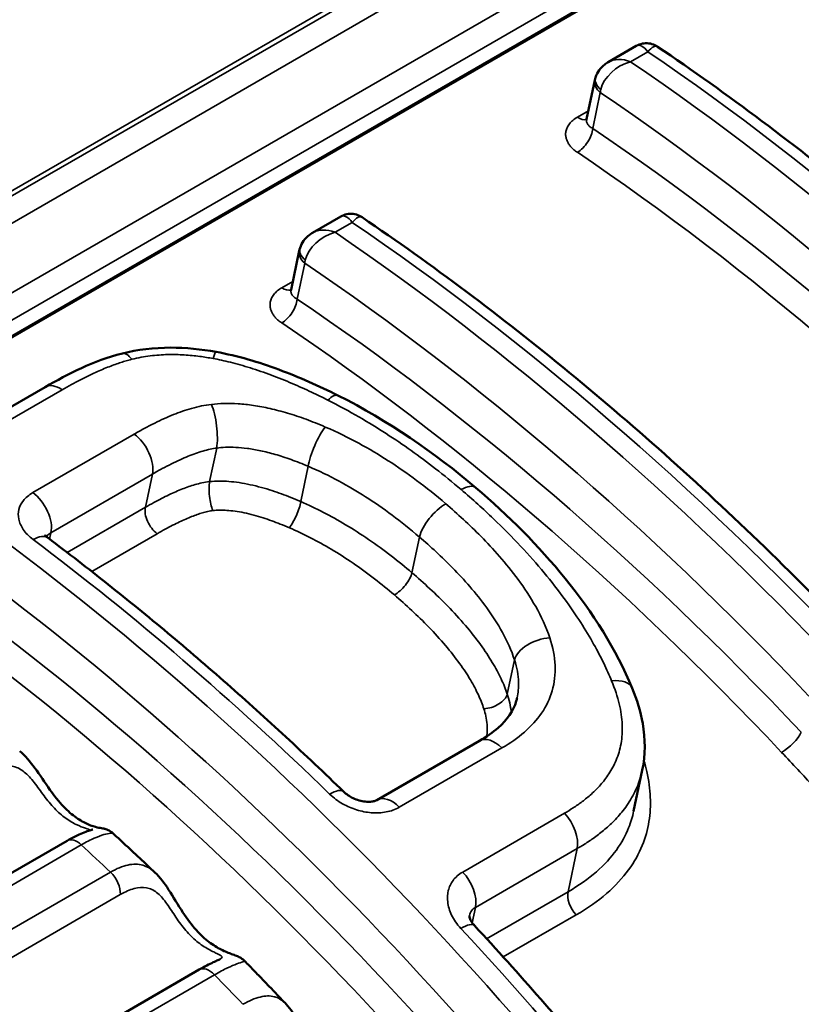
# Model space of a CAD drawing. Header units: millimetres. Extents: x 0 to 14369, y -869 to 2970.
# Tile 753 of 787: x 3836.65 to 3840.55, y 1909.29 to 1914.19. Entities that reach past the tile are written whole.
import ezdxf

# ---------------------------------------------------------------- set-up
doc = ezdxf.new("R2010")
doc.units = ezdxf.units.MM
doc.header["$LTSCALE"] = 10
doc.layers.add('Sichtbar (ISO)', color=7, linetype='Continuous', lineweight=50)
doc.layers.add('Sichtbar schmal (ISO)', color=7, linetype='Continuous', lineweight=35)

msp = doc.modelspace()

# ---------------------------------------------------------------- linework, layer by layer
at = {"layer": 'Sichtbar (ISO)'}
for p, q in [((3843.3717, 1916.5093), (3835.5935, 1912.0185)), ((3839.7267, 1914.0613), (3839.5867, 1913.9805)), ((3839.479, 1913.6956), (3839.5201, 1913.8906)), ((3838.2541, 1913.2111), (3838.1141, 1913.1303)), ((3838.0064, 1912.8454), (3838.0475, 1913.0404)), ((3836.7821, 1912.3613), (3836.0119, 1911.9166)), ((3839.1331, 1910.8133), (3839.1331, 1910.8132)), ((3838.9458, 1910.5986), (3838.4345, 1910.3035)), ((3839.7134, 1910.2474), (3839.7566, 1910.4523)), ((3839.7566, 1910.4523), (3839.7566, 1910.4524)), ((3836.8909, 1910.1001), (3835.2999, 1909.1816)), ((3837.5494, 1909.4581), (3835.9584, 1908.5395))]:
    msp.add_line(p, q, dxfattribs=at)
for points, knots in [([(3839.7267, 1914.0613), (3839.736, 1914.0667), (3839.7463, 1914.0706), (3839.7672, 1914.0748), (3839.7781, 1914.0753), (3839.7992, 1914.0727), (3839.8097, 1914.0697), (3839.824, 1914.063), (3839.8286, 1914.0604), (3839.8329, 1914.0575)], [0, 0, 0, 0, 0.00322446, 0.00322446, 0.00641444, 0.00641444, 0.00960524, 0.00960524, 0.01116438, 0.01116438, 0.01116438, 0.01116438]), ([(3842.3601, 1911.8859), (3842.1994, 1912.0554), (3842.0367, 1912.2205), (3841.7078, 1912.5411), (3841.5415, 1912.6966), (3841.2061, 1912.9975), (3841.0369, 1913.1429), (3840.6962, 1913.4231), (3840.5246, 1913.5578), (3840.1799, 1913.8161), (3840.0067, 1913.9397), (3839.8329, 1914.0575)], [3.4592064, 3.4592064, 3.4592064, 3.4592064, 3.5203651, 3.5203651, 3.5815237, 3.5815237, 3.6426824, 3.6426824, 3.703841, 3.703841, 3.7649997, 3.7649997, 3.7649997, 3.7649997]), ([(3839.5238, 1913.9045), (3839.5277, 1913.9172), (3839.5339, 1913.9294), (3839.5495, 1913.9512), (3839.5591, 1913.961), (3839.5752, 1913.9733), (3839.5808, 1913.9771), (3839.5867, 1913.9805)], [0, 0, 0, 0, 0.00403969, 0.00403969, 0.00813401, 0.00813401, 0.01018836, 0.01018836, 0.01018836, 0.01018836]), ([(3839.477, 1913.6902), (3839.477, 1913.6902), (3839.477, 1913.6902), (3839.4773, 1913.6908), (3839.4784, 1913.6929), (3839.479, 1913.6956)], [0.005262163, 0.005262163, 0.005262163, 0.005262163, 0.005849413, 0.005849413, 0.009518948, 0.009518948, 0.009518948, 0.009518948]), ([(3838.2541, 1913.2111), (3838.2634, 1913.2165), (3838.2737, 1913.2204), (3838.2946, 1913.2246), (3838.3055, 1913.2251), (3838.3266, 1913.2225), (3838.3371, 1913.2195), (3838.3514, 1913.2128), (3838.356, 1913.2102), (3838.3603, 1913.2073)], [0, 0, 0, 0, 0.00322446, 0.00322446, 0.00641444, 0.00641444, 0.00960524, 0.00960524, 0.01116438, 0.01116438, 0.01116438, 0.01116438]), ([(3840.8845, 1911.0388), (3840.724, 1911.2081), (3840.5615, 1911.3729), (3840.2329, 1911.693), (3840.0669, 1911.8483), (3839.7318, 1912.1488), (3839.5628, 1912.294), (3839.2225, 1912.5737), (3839.0512, 1912.7083), (3838.7069, 1912.9662), (3838.5339, 1913.0897), (3838.3603, 1913.2073)], [3.4595831, 3.4595831, 3.4595831, 3.4595831, 3.5206665, 3.5206665, 3.5817498, 3.5817498, 3.6428331, 3.6428331, 3.7039164, 3.7039164, 3.7649997, 3.7649997, 3.7649997, 3.7649997]), ([(3838.0512, 1913.0543), (3838.0551, 1913.067), (3838.0613, 1913.0792), (3838.0769, 1913.101), (3838.0865, 1913.1108), (3838.1026, 1913.1231), (3838.1082, 1913.1269), (3838.1141, 1913.1303)], [0, 0, 0, 0, 0.00403969, 0.00403969, 0.00813401, 0.00813401, 0.01018836, 0.01018836, 0.01018836, 0.01018836]), ([(3838.0044, 1912.84), (3838.0044, 1912.84), (3838.0044, 1912.84), (3838.0047, 1912.8406), (3838.0058, 1912.8427), (3838.0064, 1912.8454)], [0.005262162, 0.005262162, 0.005262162, 0.005262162, 0.005849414, 0.005849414, 0.009518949, 0.009518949, 0.009518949, 0.009518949]), ([(3837.1659, 1912.5288), (3837.2417, 1912.5479), (3837.324, 1912.5577), (3837.4817, 1912.5578), (3837.5584, 1912.55), (3837.6328, 1912.5365)], [0, 0, 0, 0, 0.02475851, 0.02475851, 0.04752358, 0.04752358, 0.04752358, 0.04752358]), ([(3837.6328, 1912.5365), (3837.7406, 1912.5171), (3837.8455, 1912.4855), (3838.0473, 1912.4108), (3838.1453, 1912.3669), (3838.2401, 1912.3193)], [0, 0, 0, 0, 0.03297307, 0.03297307, 0.06646491, 0.06646491, 0.06646491, 0.06646491]), ([(3838.9264, 1911.8597), (3839.089, 1911.7209), (3839.2406, 1911.5701), (3839.5094, 1911.2384), (3839.6265, 1911.0539), (3839.7061, 1910.8603)], [0, 0, 0, 0, 0.0704911, 0.0704911, 0.1438926, 0.1438926, 0.1438926, 0.1438926]), ([(3836.7808, 1911.6241), (3836.7808, 1911.6241), (3836.7808, 1911.6241), (3836.781, 1911.6238), (3836.7815, 1911.6229), (3836.7844, 1911.6193), (3836.7877, 1911.6158), (3836.7935, 1911.6111), (3836.7945, 1911.6103), (3836.7956, 1911.6095)], [0.009387, 0.009387, 0.009387, 0.009387, 0.009849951, 0.009849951, 0.012112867, 0.012112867, 0.015508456, 0.015508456, 0.016159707, 0.016159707, 0.016159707, 0.016159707]), ([(3838.2691, 1910.3445), (3838.1734, 1910.4374), (3838.077, 1910.5286), (3837.8832, 1910.7078), (3837.7858, 1910.7958), (3837.59, 1910.9682), (3837.4916, 1911.0526), (3837.294, 1911.218), (3837.1948, 1911.2989), (3836.9957, 1911.457), (3836.8958, 1911.5342), (3836.7956, 1911.6095)], [3.523878, 3.523878, 3.523878, 3.523878, 3.5594431, 3.5594431, 3.5950083, 3.5950083, 3.6305735, 3.6305735, 3.6661386, 3.6661386, 3.7017038, 3.7017038, 3.7017038, 3.7017038]), ([(3839.7061, 1910.8603), (3839.7296, 1910.8033), (3839.7478, 1910.7444), (3839.7719, 1910.6078), (3839.7725, 1910.5279), (3839.7566, 1910.4524)], [0, 0, 0, 0, 0.02123337, 0.02123337, 0.04860896, 0.04860896, 0.04860896, 0.04860896]), ([(3838.9458, 1910.5986), (3838.98, 1910.6184), (3839.0113, 1910.6401), (3839.0837, 1910.7037), (3839.1148, 1910.7488), (3839.1304, 1910.8017), (3839.1318, 1910.8074), (3839.1331, 1910.8132)], [0, 0, 0, 0, 0.01554245, 0.01554245, 0.04260745, 0.04260745, 0.04583798, 0.04583798, 0.04583798, 0.04583798]), ([(3836.6545, 1910.5475), (3836.6822, 1910.5241), (3836.7067, 1910.4947), (3836.755, 1910.4289), (3836.7796, 1910.3908), (3836.8268, 1910.3246), (3836.8499, 1910.2951), (3836.8941, 1910.2488), (3836.9156, 1910.2302), (3836.9566, 1910.2014), (3836.9766, 1910.1906), (3837.0132, 1910.1746), (3837.0298, 1910.1697), (3837.047, 1910.1658), (3837.0518, 1910.1649), (3837.0597, 1910.1636), (3837.0624, 1910.1632), (3837.0699, 1910.1618), (3837.0717, 1910.1614), (3837.0755, 1910.1605), (3837.0773, 1910.1601), (3837.0821, 1910.1587), (3837.0854, 1910.1576), (3837.0926, 1910.1547), (3837.0965, 1910.1529), (3837.1061, 1910.1477), (3837.1117, 1910.1439), (3837.1178, 1910.1387), (3837.1187, 1910.1379), (3837.1196, 1910.137)], [0, 0, 0, 0, 0.01255698, 0.01255698, 0.02589003, 0.02589003, 0.03698675, 0.03698675, 0.04654484, 0.04654484, 0.05592567, 0.05592567, 0.06608391, 0.06608391, 0.07109123, 0.07109123, 0.07557373, 0.07557373, 0.07671964, 0.07671964, 0.07751561, 0.07751561, 0.07872141, 0.07872141, 0.08007197, 0.08007197, 0.08211783, 0.08211783, 0.08249673, 0.08249673, 0.08249673, 0.08249673]), ([(3838.2691, 1910.3445), (3838.2747, 1910.339), (3838.2816, 1910.3333), (3838.2971, 1910.3227), (3838.3059, 1910.3176), (3838.3249, 1910.3086), (3838.3354, 1910.3046), (3838.3561, 1910.2988), (3838.3666, 1910.2967), (3838.3859, 1910.2947), (3838.3951, 1910.2946), (3838.4104, 1910.2958), (3838.4169, 1910.2971), (3838.4271, 1910.2999), (3838.431, 1910.3016), (3838.4338, 1910.3031), (3838.4342, 1910.3033), (3838.4345, 1910.3035)], [0, 0, 0, 0, 0.00304413, 0.00304413, 0.00615286, 0.00615286, 0.0094174, 0.0094174, 0.01265727, 0.01265727, 0.01579984, 0.01579984, 0.01878277, 0.01878277, 0.02175579, 0.02175579, 0.02224565, 0.02224565, 0.02224565, 0.02224565]), ([(3836.8909, 1910.1001), (3836.9187, 1910.1161), (3836.9453, 1910.1292), (3836.979, 1910.1432), (3836.9893, 1910.147), (3837.0057, 1910.1526), (3837.0123, 1910.1546), (3837.0174, 1910.1561), (3837.0185, 1910.1564), (3837.0185, 1910.1564)], [0, 0, 0, 0, 0.01132245, 0.01132245, 0.01687869, 0.01687869, 0.0216826, 0.0216826, 0.02359475, 0.02359475, 0.02359475, 0.02359475]), ([(3837.3275, 1909.943), (3837.3137, 1909.9561), (3837.2999, 1909.9691), (3837.2723, 1909.9952), (3837.2585, 1910.0082), (3837.2309, 1910.0341), (3837.2171, 1910.047), (3837.1894, 1910.0727), (3837.1755, 1910.0856), (3837.1478, 1910.1112), (3837.1339, 1910.124), (3837.1201, 1910.1367)], [3.53928958, 3.53928958, 3.53928958, 3.53928958, 3.54440543, 3.54440543, 3.54952128, 3.54952128, 3.55463714, 3.55463714, 3.55975299, 3.55975299, 3.56486884, 3.56486884, 3.56486884, 3.56486884]), ([(3837.3278, 1909.9427), (3837.3534, 1909.9184), (3837.3754, 1909.8886), (3837.4198, 1909.821), (3837.4429, 1909.781), (3837.4885, 1909.7116), (3837.511, 1909.6807), (3837.5551, 1909.6316), (3837.5767, 1909.6118), (3837.6188, 1909.5799), (3837.6395, 1909.5675), (3837.6786, 1909.5478), (3837.696, 1909.5411), (3837.7187, 1909.533), (3837.726, 1909.5306), (3837.7404, 1909.5247), (3837.7462, 1909.5221), (3837.7565, 1909.5161), (3837.7605, 1909.5136), (3837.7686, 1909.5075), (3837.7727, 1909.5039), (3837.7766, 1909.4999)], [0, 0, 0, 0, 0.01241427, 0.01241427, 0.02608714, 0.02608714, 0.03733812, 0.03733812, 0.04701221, 0.04701221, 0.05660786, 0.05660786, 0.06720501, 0.06720501, 0.07326741, 0.07326741, 0.07642377, 0.07642377, 0.07818046, 0.07818046, 0.08001656, 0.08001656, 0.08001656, 0.08001656]), ([(3838.8949, 1909.7256), (3838.8949, 1909.7256), (3838.8947, 1909.7248), (3838.8951, 1909.721), (3838.8957, 1909.7181), (3838.8988, 1909.7091), (3838.9019, 1909.7025), (3838.9103, 1909.6897), (3838.9149, 1909.6838), (3838.9203, 1909.678)], [0.00068175, 0.00068175, 0.00068175, 0.00068175, 0.00404263, 0.00404263, 0.00709185, 0.00709185, 0.010894, 0.010894, 0.01368976, 0.01368976, 0.01368976, 0.01368976]), ([(3840.4978, 1907.7333), (3840.3994, 1907.8717), (3840.2995, 1908.0085), (3840.0969, 1908.2789), (3839.9942, 1908.4124), (3839.7861, 1908.6758), (3839.6807, 1908.8057), (3839.4675, 1909.0617), (3839.3596, 1909.1878), (3839.1416, 1909.436), (3839.0315, 1909.5581), (3838.9203, 1909.678)], [3.2287914, 3.2287914, 3.2287914, 3.2287914, 3.2714367, 3.2714367, 3.314082, 3.314082, 3.3567274, 3.3567274, 3.3993727, 3.3993727, 3.442018, 3.442018, 3.442018, 3.442018]), ([(3837.5494, 1909.4581), (3837.5751, 1909.4729), (3837.5994, 1909.4855), (3837.628, 1909.4991), (3837.636, 1909.5028), (3837.6457, 1909.5072), (3837.6486, 1909.5085), (3837.6513, 1909.5098), (3837.6519, 1909.5101), (3837.6521, 1909.5102), (3837.6521, 1909.5102), (3837.6521, 1909.5102)], [0, 0, 0, 0, 0.01058874, 0.01058874, 0.01543826, 0.01543826, 0.01808875, 0.01808875, 0.01950979, 0.01950979, 0.01973977, 0.01973977, 0.01973977, 0.01973977]), ([(3837.9815, 1909.2868), (3837.9679, 1909.3011), (3837.9543, 1909.3155), (3837.9271, 1909.3441), (3837.9135, 1909.3584), (3837.8862, 1909.3868), (3837.8725, 1909.401), (3837.8452, 1909.4294), (3837.8315, 1909.4435), (3837.8041, 1909.4718), (3837.7904, 1909.4859), (3837.7767, 1909.4999)], [3.45703139, 3.45703139, 3.45703139, 3.45703139, 3.46224067, 3.46224067, 3.46744994, 3.46744994, 3.47265921, 3.47265921, 3.47786848, 3.47786848, 3.48307776, 3.48307776, 3.48307776, 3.48307776]), ([(3837.9818, 1909.2864), (3838.0053, 1909.2616), (3838.0247, 1909.2318), (3838.0649, 1909.1632), (3838.0863, 1909.1218), (3838.1298, 1909.0493), (3838.1518, 1909.0169), (3838.1955, 1908.9649), (3838.2172, 1908.9436), (3838.26, 1908.9084), (3838.2813, 1908.8942), (3838.3224, 1908.8701), (3838.3409, 1908.8613), (3838.3658, 1908.8487), (3838.3736, 1908.8448), (3838.3868, 1908.8365), (3838.3917, 1908.8332), (3838.4018, 1908.8251), (3838.4071, 1908.8202), (3838.4121, 1908.8145)], [0, 0, 0, 0, 0.01224664, 0.01224664, 0.02620047, 0.02620047, 0.03764042, 0.03764042, 0.0474233, 0.0474233, 0.05719577, 0.05719577, 0.06817801, 0.06817801, 0.07328842, 0.07328842, 0.07592544, 0.07592544, 0.07866201, 0.07866201, 0.07866201, 0.07866201])]:
    msp.add_open_spline(points, degree=3, knots=knots, dxfattribs=at)
for points in [[(3839.5201, 1913.8906), (3839.5211, 1913.8953), (3839.5223, 1913.8999), (3839.5237, 1913.9045)], [(3838.0475, 1913.0404), (3838.0485, 1913.0451), (3838.0497, 1913.0497), (3838.0512, 1913.0543)], [(3836.7821, 1912.3613), (3836.8961, 1912.4271), (3837.0202, 1912.4921), (3837.1659, 1912.5288)], [(3838.2401, 1912.3193), (3838.4918, 1912.1928), (3838.721, 1912.035), (3838.9264, 1911.8597)], [(3837.3275, 1909.943), (3837.3276, 1909.9429), (3837.3277, 1909.9428), (3837.3278, 1909.9427)], [(3837.7767, 1909.4999), (3837.7767, 1909.4999), (3837.7767, 1909.4999), (3837.7767, 1909.4999)], [(3837.9815, 1909.2867), (3837.9816, 1909.2866), (3837.9817, 1909.2865), (3837.9818, 1909.2864)]]:
    msp.add_open_spline(points, degree=3, dxfattribs=at)
at = {"layer": 'Sichtbar schmal (ISO)'}
for p, q in [((3835.3131, 1912.5871), (3843.0913, 1917.0778)), ((3843.1121, 1917.0654), (3835.334, 1912.5746)), ((3843.1768, 1916.9674), (3835.3986, 1912.4766)), ((3835.5492, 1912.2156), (3843.3274, 1916.7063)), ((3835.6016, 1912.1105), (3843.3798, 1916.6013)), ((3835.5956, 1912.0282), (3843.3737, 1916.5189)), ((3839.7841, 1914.0322), (3839.6983, 1913.9827)), ((3839.5094, 1913.6498), (3839.5472, 1913.8291)), ((3839.4879, 1913.7379), (3839.4331, 1913.7062)), ((3838.3115, 1913.182), (3838.2257, 1913.1325)), ((3838.0368, 1912.7996), (3838.0746, 1912.9789)), ((3838.0153, 1912.8877), (3837.9605, 1912.856)), ((3837.9037, 1912.7544), (3837.9037, 1912.7545)), ((3836.8666, 1912.3479), (3836.1236, 1911.9188)), ((3836.7203, 1911.8351), (3837.2254, 1912.1267)), ((3837.6007, 1911.8901), (3837.636, 1912.0574)), ((3838.0551, 1911.7904), (3838.0922, 1911.9663)), ((3836.8103, 1911.6357), (3837.3154, 1911.9273)), ((3837.2806, 1911.7624), (3837.3154, 1911.9273)), ((3836.8914, 1911.5368), (3837.2806, 1911.7624)), ((3836.8103, 1911.6357), (3836.8035, 1911.6035)), ((3837.0135, 1911.4423), (3837.3393, 1911.6304)), ((3838.6087, 1911.436), (3838.6462, 1911.6139)), ((3839.0442, 1911.5185), (3839.0441, 1911.5186)), ((3839.0838, 1910.8315), (3839.1197, 1911.0017)), ((3839.057, 1910.5629), (3838.5458, 1910.2677)), ((3838.8615, 1909.9446), (3839.3681, 1910.2372)), ((3836.9612, 1910.08), (3835.3702, 1909.1615)), ((3838.925, 1909.7686), (3839.4316, 1910.0612)), ((3839.3863, 1909.8465), (3839.4316, 1910.0612)), ((3835.5158, 1909.0255), (3837.1068, 1909.944)), ((3835.5649, 1908.9135), (3837.1559, 1909.832)), ((3838.7856, 1909.8164), (3838.7856, 1909.8164)), ((3838.9808, 1909.6124), (3839.3863, 1909.8465)), ((3838.925, 1909.7686), (3838.9088, 1909.6921)), ((3839.0639, 1909.5213), (3839.427, 1909.7309)), ((3837.6252, 1909.4327), (3836.0342, 1908.5141))]:
    msp.add_line(p, q, dxfattribs=at)
for centre, major_axis, ratio, start_param, end_param in [((3839.7746, 1913.9158), (0.0428, -0.1477), 0.383197, 2.360378, 3.235625), ((3839.7751, 1913.9155), (0.0545, 0.1436), 0.31524, 6.208625, 7.034392), ((3839.0168, 1904.6273), (-6.055, 10.4876), 0.57735, 5.105332, 5.408057), ((3839.6892, 1913.8659), (0.1296, 0.0871), 0.665005, 1.085617, 2.530843), ((3839.6887, 1913.8662), (0.1257, -0.0934), 0.689927, 1.976589, 2.851827), ((3838.931, 1904.5777), (6.055, -10.4876), 0.57735, 1.964116, 2.266465), ((3839.6179, 1913.8699), (-0.0978, 0.0206), 0.686712, 0.000576, 0.917741), ((3839.6192, 1913.8746), (-0.0954, 0.0299), 0.609299, 0.000004, 0.963897), ((3838.8249, 1904.5165), (5.98, -10.3577), 0.57735, 1.964116, 2.27068), ((3839.4377, 1913.785), (0.05, -0.0866), 0.57735, 5.432275, 6.118163), ((3839.4387, 1913.609), (-0.0558, -0.083), 0.527648, 0.823491, 2.394297), ((3838.8249, 1904.5165), (5.855, -10.1412), 0.57735, 1.960268, 2.273435), ((3838.7542, 1904.4757), (5.805, -10.0546), 0.57735, 1.960268, 2.273436), ((3838.302, 1913.0656), (0.0428, -0.1477), 0.383197, 2.360378, 3.235625), ((3838.3025, 1913.0653), (0.0545, 0.1436), 0.31524, 6.208625, 7.034392), ((3838.2161, 1913.016), (0.1257, -0.0934), 0.689927, 1.976588, 2.851827), ((3837.5442, 1903.7771), (-6.055, 10.4876), 0.57735, 5.105709, 5.408057), ((3838.2166, 1913.0157), (0.1295, 0.0871), 0.664937, 1.085527, 2.530891), ((3837.4584, 1903.7275), (6.055, -10.4876), 0.57735, 1.963739, 2.266465), ((3838.1454, 1913.0197), (-0.0978, 0.0206), 0.686712, 0.000576, 0.917741), ((3838.1466, 1913.0244), (-0.0954, 0.0299), 0.609299, 0.000004, 0.963897), ((3837.3523, 1903.6663), (5.98, -10.3577), 0.57735, 1.963739, 2.27068), ((3837.9651, 1912.9348), (0.05, -0.0866), 0.57735, 5.432275, 6.118163), ((3837.9661, 1912.7587), (-0.0558, -0.083), 0.527648, 0.823491, 2.394298), ((3837.3523, 1903.6663), (5.855, -10.1412), 0.57735, 1.959883, 2.273435), ((3837.2816, 1903.6255), (5.805, -10.0546), 0.57735, 1.959883, 2.273436), ((3837.2026, 1912.3834), (-0.0367, 0.1455), 0.374046, 5.537693, 6.283187), ((3837.6061, 1912.3889), (0.0267, 0.1476), 0.086721, 6.283185, 6.980814), ((3836.8571, 1912.2314), (-0.075, 0.1299), 0.57735, 5.408058, 6.283185), ((3838.1727, 1912.1853), (0.0673, 0.134), 0.32616, 6.283185, 7.061427), ((3837.5953, 1912.1621), (0.0176, -0.149), 0.271721, 0.760362, 2.399924), ((3838.1586, 1912.0522), (-0.0591, -0.1379), 0.254493, 3.905356, 5.488938), ((3837.2118, 1912.0131), (0.075, -0.1299), 0.57735, 0.571581, 2.227198), ((3835.3562, 1902.5139), (6.055, -10.4876), 0.57735, 1.736719, 2.266465), ((3837.6278, 1911.8203), (-0.0112, 0.0994), 0.277437, 0.761971, 2.386461), ((3838.829, 1911.7456), (0.0974, 0.1141), 0.427263, 6.283185, 7.161341), ((3836.7067, 1911.7215), (0.075, -0.1299), 0.57735, 0.571581, 2.227198), ((3835.2502, 1902.4526), (5.98, -10.3577), 0.57735, 1.732164, 2.27068), ((3837.3497, 1911.7051), (-0.05, 0.0866), 0.57735, 0.571581, 2.207602), ((3838.0108, 1911.7332), (0.0398, 0.0917), 0.25056, 3.908433, 5.490016), ((3838.7523, 1911.6751), (-0.0976, -0.1139), 0.425714, 4.020418, 5.591214), ((3836.7054, 1911.4896), (0.0901, 0.1199), 0.484617, 0, 0.849931), ((3835.2502, 1902.4526), (5.855, -10.1412), 0.57735, 1.72286, 2.273435), ((3835.442, 1902.5634), (-6.055, 10.4876), 0.57735, 5.170004, 5.347829), ((3835.1794, 1902.4118), (5.805, -10.0546), 0.57735, 1.72286, 2.273435), ((3838.538, 1911.3952), (0.0651, 0.0759), 0.42537, 4.020565, 5.591362), ((3839.2627, 1911.0138), (-0.1426, -0.0466), 0.601746, 4.289294, 5.909572), ((3839.5674, 1910.8032), (0.1387, 0.0571), 0.552355, 6.283168, 7.373966), ((3838.9885, 1910.8235), (0.095, 0.0314), 0.607073, 4.291252, 5.907583), ((3840.4779, 1910.6002), (0.0728, 0.0686), 0.309733, 4.059844, 5.63064), ((3839.0208, 1910.4687), (-0.075, 0.1299), 0.57735, 5.148937, 6.283185), ((3838.1647, 1910.2368), (0.1044, 0.1077), 0.360736, 0.000106, 0.903288), ((3838.5095, 1910.1736), (-0.075, 0.1299), 0.577351, 5.148937, 6.282878), ((3839.328, 1910.147), (0.075, -0.1299), 0.57735, 0.571581, 1.967818), ((3836.9409, 1910.0135), (-0.05, 0.0866), 0.57735, 5.207143, 6.283185), ((3834.5073, 1902.0237), (-6.055, 10.4876), 0.57735, 5.189345, 5.207143), ((3837.0854, 1909.8786), (0.05, -0.0866), 0.577348, 0.713543, 2.04775), ((3838.8213, 1909.8545), (0.075, -0.1299), 0.57735, 0.571582, 1.967818), ((3839.4554, 1909.7893), (-0.05, 0.0866), 0.57735, 0.571582, 1.942314), ((3838.8103, 1909.576), (0.11, 0.102), 0.299634, 0, 0.920836), ((3835.442, 1902.5634), (-6.055, 10.4876), 0.57735, 4.878312, 5.088144), ((3837.5994, 1909.3715), (-0.05, 0.0866), 0.57735, 5.125113, 6.283185), ((3834.5073, 1902.0237), (-6.055, 10.4876), 0.57735, 5.107314, 5.125113)]:
    msp.add_ellipse(centre, major_axis=major_axis, ratio=ratio, start_param=start_param, end_param=end_param, dxfattribs=at)
for points in [[(3839.5472, 1913.8291), (3839.5475, 1913.8315), (3839.5482, 1913.8364), (3839.5492, 1913.8414), (3839.5498, 1913.8439)], [(3838.0746, 1912.9789), (3838.0749, 1912.9813), (3838.0757, 1912.9862), (3838.0766, 1912.9912), (3838.0772, 1912.9937)], [(3839.2957, 1911.1111), (3839.3114, 1911.0641), (3839.329, 1910.9733), (3839.3139, 1910.8452), (3839.2606, 1910.7345), (3839.1737, 1910.6391), (3839.0986, 1910.5869), (3839.057, 1910.5629)], [(3838.5458, 1910.2677), (3838.5257, 1910.2561), (3838.4821, 1910.2407), (3838.4058, 1910.2372), (3838.3328, 1910.2519), (3838.2629, 1910.2818), (3838.2189, 1910.3136), (3838.1988, 1910.333)]]:
    msp.add_open_spline(points, degree=3, dxfattribs=at)
for points, knots in [([(3839.4328, 1913.531), (3839.4267, 1913.5351), (3839.4155, 1913.5437), (3839.4019, 1913.5568), (3839.391, 1913.5705), (3839.3826, 1913.5849), (3839.3768, 1913.6003), (3839.374, 1913.6169), (3839.3749, 1913.6348), (3839.3807, 1913.6538), (3839.3922, 1913.6728), (3839.4095, 1913.6908), (3839.4246, 1913.7013), (3839.4331, 1913.7062)], [0.0000396, 0.0000396, 0.0000396, 0.0000396, 0.0909091, 0.1818182, 0.2727273, 0.3636364, 0.4545455, 0.5454545, 0.6363636, 0.7272727, 0.8181818, 0.9090909, 1, 1, 1, 1]), ([(3839.5094, 1913.6498), (3839.5063, 1913.6514), (3839.5034, 1913.6532), (3839.5007, 1913.6549), (3839.4981, 1913.6567), (3839.4957, 1913.6585), (3839.4936, 1913.6604), (3839.4914, 1913.6623), (3839.4895, 1913.6642), (3839.4878, 1913.6662), (3839.4861, 1913.6682), (3839.4846, 1913.6703), (3839.4833, 1913.6724), (3839.482, 1913.6745), (3839.4809, 1913.6768), (3839.4801, 1913.6791), (3839.4793, 1913.6814), (3839.4787, 1913.6838), (3839.4785, 1913.6864), (3839.4782, 1913.6889), (3839.4783, 1913.6916), (3839.4787, 1913.6944), (3839.4788, 1913.6948), (3839.4789, 1913.6952), (3839.479, 1913.6956)], [0.0000446, 0.0000446, 0.0000446, 0.0000446, 0.0909091, 0.0909091, 0.0909091, 0.1818182, 0.1818182, 0.1818182, 0.2727273, 0.2727273, 0.2727273, 0.3636364, 0.3636364, 0.3636364, 0.4545455, 0.4545455, 0.4545455, 0.5454545, 0.5454545, 0.5454545, 0.6363636, 0.6363636, 0.6363636, 0.6494049, 0.6494049, 0.6494049, 0.6494049]), ([(3837.9603, 1912.6808), (3837.9541, 1912.6849), (3837.9429, 1912.6934), (3837.9293, 1912.7066), (3837.9184, 1912.7203), (3837.91, 1912.7347), (3837.9042, 1912.7501), (3837.9014, 1912.7666), (3837.9023, 1912.7846), (3837.9081, 1912.8036), (3837.9196, 1912.8226), (3837.9369, 1912.8406), (3837.952, 1912.8511), (3837.9605, 1912.856)], [0.0000397, 0.0000397, 0.0000397, 0.0000397, 0.0909091, 0.1818182, 0.2727273, 0.3636364, 0.4545455, 0.5454545, 0.6363636, 0.7272727, 0.8181818, 0.9090909, 1, 1, 1, 1]), ([(3838.0368, 1912.7996), (3838.0337, 1912.8012), (3838.0308, 1912.803), (3838.0281, 1912.8047), (3838.0255, 1912.8065), (3838.0231, 1912.8083), (3838.021, 1912.8102), (3838.0188, 1912.8121), (3838.0169, 1912.814), (3838.0152, 1912.816), (3838.0135, 1912.818), (3838.012, 1912.8201), (3838.0107, 1912.8222), (3838.0094, 1912.8243), (3838.0083, 1912.8266), (3838.0075, 1912.8289), (3838.0067, 1912.8312), (3838.0061, 1912.8336), (3838.0059, 1912.8362), (3838.0056, 1912.8387), (3838.0057, 1912.8414), (3838.0061, 1912.8442), (3838.0062, 1912.8446), (3838.0063, 1912.845), (3838.0064, 1912.8454)], [0.0000448, 0.0000448, 0.0000448, 0.0000448, 0.0909091, 0.0909091, 0.0909091, 0.1818182, 0.1818182, 0.1818182, 0.2727273, 0.2727273, 0.2727273, 0.3636364, 0.3636364, 0.3636364, 0.4545455, 0.4545455, 0.4545455, 0.5454545, 0.5454545, 0.5454545, 0.6363636, 0.6363636, 0.6363636, 0.6494054, 0.6494054, 0.6494054, 0.6494054]), ([(3837.2125, 1912.4995), (3837.2035, 1912.4973), (3837.1944, 1912.4948), (3837.1855, 1912.4922), (3837.1766, 1912.4897), (3837.1678, 1912.4869), (3837.1587, 1912.484), (3837.1496, 1912.481), (3837.1402, 1912.4778), (3837.1305, 1912.4743), (3837.1207, 1912.4708), (3837.1107, 1912.467), (3837.1003, 1912.4629), (3837.0899, 1912.4588), (3837.079, 1912.4544), (3837.0677, 1912.4496), (3837.0564, 1912.4448), (3837.0447, 1912.4396), (3837.0325, 1912.4341), (3837.0203, 1912.4285), (3837.0077, 1912.4226), (3836.9946, 1912.4162), (3836.9816, 1912.4099), (3836.9682, 1912.4031), (3836.9544, 1912.396), (3836.9406, 1912.3888), (3836.9264, 1912.3813), (3836.9118, 1912.3733), (3836.8972, 1912.3653), (3836.8821, 1912.3568), (3836.8666, 1912.3479)], [0, 0, 0, 0, 0.1, 0.1, 0.1, 0.2, 0.2, 0.2, 0.3, 0.3, 0.3, 0.4, 0.4, 0.4, 0.5, 0.5, 0.5, 0.6, 0.6, 0.6, 0.7, 0.7, 0.7, 0.8, 0.8, 0.8, 0.9, 0.9, 0.9, 1, 1, 1, 1]), ([(3837.6183, 1912.5035), (3837.5975, 1912.5074), (3837.5752, 1912.511), (3837.5512, 1912.5141), (3837.5272, 1912.5172), (3837.5014, 1912.5198), (3837.4746, 1912.5215), (3837.4478, 1912.5231), (3837.42, 1912.5237), (3837.3917, 1912.5231), (3837.3633, 1912.5224), (3837.3345, 1912.5204), (3837.3047, 1912.5167), (3837.2748, 1912.5129), (3837.2439, 1912.5074), (3837.2125, 1912.4995)], [0.0000033, 0.0000033, 0.0000033, 0.0000033, 0.2, 0.2, 0.2, 0.4, 0.4, 0.4, 0.6, 0.6, 0.6, 0.8, 0.8, 0.8, 1, 1, 1, 1]), ([(3838.19, 1912.2961), (3838.1647, 1912.3089), (3838.1375, 1912.3222), (3838.1077, 1912.3362), (3838.0779, 1912.3502), (3838.0455, 1912.3649), (3838.0118, 1912.3792), (3837.9782, 1912.3935), (3837.9433, 1912.4075), (3837.9083, 1912.4206), (3837.8733, 1912.4337), (3837.8382, 1912.4458), (3837.8039, 1912.4566), (3837.7696, 1912.4674), (3837.7361, 1912.4768), (3837.705, 1912.4846), (3837.6739, 1912.4924), (3837.6452, 1912.4986), (3837.6183, 1912.5035)], [0, 0, 0, 0, 0.166667, 0.166667, 0.166667, 0.333333, 0.333333, 0.333333, 0.5, 0.5, 0.5, 0.666667, 0.666667, 0.666667, 0.833333, 0.833333, 0.833333, 1, 1, 1, 1]), ([(3837.2254, 1912.1267), (3837.2434, 1912.1371), (3837.2784, 1912.1566), (3837.328, 1912.1823), (3837.3754, 1912.2047), (3837.4214, 1912.2244), (3837.4643, 1912.2406), (3837.5107, 1912.2555), (3837.5603, 1912.2679), (3837.5931, 1912.2732), (3837.6097, 1912.2751)], [0.0000002, 0.0000002, 0.0000002, 0.0000002, 0.125, 0.25, 0.375, 0.5, 0.625, 0.75, 0.875, 1, 1, 1, 1]), ([(3837.6097, 1912.2751), (3837.6297, 1912.2774), (3837.6718, 1912.2804), (3837.7419, 1912.279), (3837.8187, 1912.2709), (3837.9014, 1912.2554), (3837.9887, 1912.2325), (3838.0806, 1912.2018), (3838.1444, 1912.1762), (3838.177, 1912.1621)], [0.0000089, 0.0000089, 0.0000089, 0.0000089, 0.1428571, 0.2857143, 0.4285714, 0.5714286, 0.7142857, 0.8571429, 1, 1, 1, 1]), ([(3838.8537, 1911.8505), (3838.8107, 1911.8872), (3838.7681, 1911.9218), (3838.7268, 1911.954), (3838.6855, 1911.9861), (3838.6455, 1912.0159), (3838.6049, 1912.0448), (3838.5643, 1912.0737), (3838.5231, 1912.1017), (3838.48, 1912.1295), (3838.437, 1912.1573), (3838.3922, 1912.1849), (3838.3441, 1912.2127), (3838.296, 1912.2405), (3838.2446, 1912.2685), (3838.19, 1912.2961)], [0, 0, 0, 0, 0.2, 0.2, 0.2, 0.4, 0.4, 0.4, 0.6, 0.6, 0.6, 0.8, 0.8, 0.8, 0.9999999, 0.9999999, 0.9999999, 0.9999999]), ([(3838.177, 1912.1621), (3838.2364, 1912.1365), (3838.2922, 1912.1089), (3838.3438, 1912.081), (3838.3955, 1912.0531), (3838.4429, 1912.0248), (3838.4901, 1911.9945), (3838.5373, 1911.9641), (3838.5842, 1911.9317), (3838.632, 1911.8961), (3838.6797, 1911.8604), (3838.7283, 1911.8216), (3838.7772, 1911.7798)], [0.0000002, 0.0000002, 0.0000002, 0.0000002, 0.25, 0.25, 0.25, 0.5, 0.5, 0.5, 0.75, 0.75, 0.75, 1, 1, 1, 1]), ([(3837.3154, 1911.9273), (3837.3324, 1911.9371), (3837.3488, 1911.9462), (3837.3646, 1911.9548), (3837.3804, 1911.9633), (3837.3957, 1911.9712), (3837.4104, 1911.9785), (3837.4252, 1911.9859), (3837.4395, 1911.9927), (3837.4533, 1911.9989), (3837.4672, 1912.0052), (3837.4806, 1912.011), (3837.4934, 1912.0162), (3837.5062, 1912.0214), (3837.5183, 1912.026), (3837.5306, 1912.0304), (3837.5429, 1912.0347), (3837.5553, 1912.0388), (3837.5677, 1912.0424), (3837.58, 1912.046), (3837.5923, 1912.0492), (3837.6037, 1912.0517), (3837.6152, 1912.0542), (3837.6259, 1912.0561), (3837.636, 1912.0574)], [0.0000001, 0.0000001, 0.0000001, 0.0000001, 0.125, 0.125, 0.125, 0.25, 0.25, 0.25, 0.375, 0.375, 0.375, 0.5, 0.5, 0.5, 0.625, 0.625, 0.625, 0.75, 0.75, 0.75, 0.875, 0.875, 0.875, 1, 1, 1, 1]), ([(3837.636, 1912.0574), (3837.6496, 1912.0592), (3837.6643, 1912.0605), (3837.68, 1912.0611), (3837.6957, 1912.0617), (3837.7126, 1912.0617), (3837.7307, 1912.0608), (3837.7488, 1912.06), (3837.7682, 1912.0582), (3837.7889, 1912.0555), (3837.8096, 1912.0527), (3837.8315, 1912.049), (3837.8546, 1912.044), (3837.8777, 1912.0391), (3837.902, 1912.033), (3837.9274, 1912.0257), (3837.9528, 1912.0183), (3837.9793, 1912.0097), (3838.0068, 1911.9998), (3838.0343, 1911.99), (3838.0627, 1911.9788), (3838.0922, 1911.9663)], [0.0000059, 0.0000059, 0.0000059, 0.0000059, 0.1428571, 0.1428571, 0.1428571, 0.2857143, 0.2857143, 0.2857143, 0.4285714, 0.4285714, 0.4285714, 0.5714286, 0.5714286, 0.5714286, 0.7142857, 0.7142857, 0.7142857, 0.8571429, 0.8571429, 0.8571429, 1, 1, 1, 1]), ([(3838.0922, 1911.9663), (3838.1454, 1911.9436), (3838.1963, 1911.9188), (3838.2436, 1911.8935), (3838.2908, 1911.8681), (3838.3344, 1911.8423), (3838.3781, 1911.8143), (3838.4217, 1911.7864), (3838.4654, 1911.7563), (3838.51, 1911.723), (3838.5545, 1911.6898), (3838.6001, 1911.6535), (3838.6462, 1911.6139)], [0.0000001, 0.0000001, 0.0000001, 0.0000001, 0.25, 0.25, 0.25, 0.5, 0.5, 0.5, 0.75, 0.75, 0.75, 1, 1, 1, 1]), ([(3837.2806, 1911.7624), (3837.2951, 1911.7707), (3837.3091, 1911.7785), (3837.3225, 1911.7858), (3837.336, 1911.7932), (3837.3489, 1911.8), (3837.3615, 1911.8064), (3837.374, 1911.8128), (3837.3861, 1911.8187), (3837.3979, 1911.8243), (3837.4097, 1911.8299), (3837.4212, 1911.8351), (3837.4323, 1911.8399), (3837.4435, 1911.8448), (3837.4544, 1911.8493), (3837.465, 1911.8535), (3837.4756, 1911.8576), (3837.486, 1911.8615), (3837.4965, 1911.8651), (3837.5069, 1911.8687), (3837.5174, 1911.8721), (3837.5281, 1911.8752), (3837.5389, 1911.8783), (3837.5499, 1911.8812), (3837.562, 1911.8838), (3837.5741, 1911.8864), (3837.5873, 1911.8887), (3837.6007, 1911.8901)], [0, 0, 0, 0, 0.1111111, 0.1111111, 0.1111111, 0.2222222, 0.2222222, 0.2222222, 0.3333333, 0.3333333, 0.3333333, 0.4444444, 0.4444444, 0.4444444, 0.5555556, 0.5555556, 0.5555556, 0.6666667, 0.6666667, 0.6666667, 0.7777778, 0.7777778, 0.7777778, 0.8888889, 0.8888889, 0.8888889, 0.9999999, 0.9999999, 0.9999999, 0.9999999]), ([(3837.6007, 1911.8901), (3837.6166, 1911.8918), (3837.6328, 1911.8926), (3837.6487, 1911.8927), (3837.6646, 1911.8927), (3837.6803, 1911.8921), (3837.6967, 1911.8909), (3837.7131, 1911.8896), (3837.7303, 1911.8876), (3837.748, 1911.885), (3837.7658, 1911.8823), (3837.7841, 1911.8789), (3837.8027, 1911.8749), (3837.8213, 1911.8709), (3837.8402, 1911.8662), (3837.8585, 1911.8612), (3837.8769, 1911.8561), (3837.8946, 1911.8507), (3837.9114, 1911.8453), (3837.9282, 1911.8399), (3837.9439, 1911.8344), (3837.9594, 1911.8288), (3837.9749, 1911.8231), (3837.9902, 1911.8173), (3838.006, 1911.8109), (3838.0219, 1911.8046), (3838.0383, 1911.7977), (3838.0551, 1911.7904)], [0, 0, 0, 0, 0.1111111, 0.1111111, 0.1111111, 0.2222222, 0.2222222, 0.2222222, 0.3333333, 0.3333333, 0.3333333, 0.4444444, 0.4444444, 0.4444444, 0.5555556, 0.5555556, 0.5555556, 0.6666667, 0.6666667, 0.6666667, 0.7777778, 0.7777778, 0.7777778, 0.8888889, 0.8888889, 0.8888889, 1, 1, 1, 1]), ([(3836.7213, 1911.6016), (3836.7002, 1911.6175), (3836.6684, 1911.6506), (3836.6457, 1911.7039), (3836.6473, 1911.7519), (3836.6689, 1911.7961), (3836.6997, 1911.8232), (3836.7203, 1911.8351)], [0.0000006, 0.0000006, 0.0000006, 0.0000006, 0.2, 0.4, 0.6, 0.8, 1, 1, 1, 1]), ([(3839.6035, 1910.8975), (3839.592, 1910.9251), (3839.5789, 1910.9544), (3839.5641, 1910.9848), (3839.5494, 1911.0153), (3839.5329, 1911.0469), (3839.5141, 1911.0807), (3839.4952, 1911.1145), (3839.4738, 1911.1503), (3839.4495, 1911.1883), (3839.4252, 1911.2262), (3839.3979, 1911.2661), (3839.3675, 1911.3077), (3839.3371, 1911.3492), (3839.3035, 1911.3923), (3839.2673, 1911.4359), (3839.231, 1911.4795), (3839.1921, 1911.5237), (3839.1501, 1911.5686), (3839.1081, 1911.6134), (3839.0631, 1911.659), (3839.0139, 1911.706), (3838.9647, 1911.7529), (3838.9113, 1911.8013), (3838.8537, 1911.8505)], [0, 0, 0, 0, 0.125, 0.125, 0.125, 0.25, 0.25, 0.25, 0.375, 0.375, 0.375, 0.5, 0.5, 0.5, 0.625, 0.625, 0.625, 0.75, 0.75, 0.75, 0.875, 0.875, 0.875, 1, 1, 1, 1]), ([(3838.0551, 1911.7904), (3838.0929, 1911.774), (3838.1306, 1911.756), (3838.1676, 1911.7369), (3838.2046, 1911.7178), (3838.241, 1911.6976), (3838.2785, 1911.6752), (3838.3161, 1911.6528), (3838.3548, 1911.628), (3838.3931, 1911.6019), (3838.4313, 1911.5757), (3838.4691, 1911.5482), (3838.5051, 1911.5203), (3838.5412, 1911.4925), (3838.5756, 1911.4643), (3838.6087, 1911.436)], [0, 0, 0, 0, 0.2, 0.2, 0.2, 0.4, 0.4, 0.4, 0.6, 0.6, 0.6, 0.8, 0.8, 0.8, 1, 1, 1, 1]), ([(3838.7772, 1911.7798), (3838.8063, 1911.7549), (3838.8653, 1911.7026), (3838.9524, 1911.6187), (3839.0449, 1911.5201), (3839.1386, 1911.4054), (3839.2281, 1911.2706), (3839.2771, 1911.1668), (3839.2957, 1911.1111)], [0, 0, 0, 0, 0.1666667, 0.3333333, 0.5, 0.6666667, 0.8333333, 0.9999987, 0.9999987, 0.9999987, 0.9999987]), ([(3837.3393, 1911.6304), (3837.3531, 1911.6384), (3837.3665, 1911.6459), (3837.3793, 1911.6529), (3837.3921, 1911.6599), (3837.4044, 1911.6663), (3837.4162, 1911.6723), (3837.428, 1911.6784), (3837.4393, 1911.6839), (3837.4502, 1911.6891), (3837.4612, 1911.6943), (3837.4717, 1911.6991), (3837.4819, 1911.7036), (3837.4921, 1911.708), (3837.5019, 1911.7121), (3837.5113, 1911.7158), (3837.5208, 1911.7195), (3837.5299, 1911.7229), (3837.5389, 1911.7261), (3837.5478, 1911.7292), (3837.5565, 1911.732), (3837.5653, 1911.7346), (3837.5741, 1911.7372), (3837.5829, 1911.7395), (3837.5916, 1911.7414), (3837.6002, 1911.7433), (3837.6086, 1911.7449), (3837.6171, 1911.7458)], [0, 0, 0, 0, 0.1111111, 0.1111111, 0.1111111, 0.2222222, 0.2222222, 0.2222222, 0.3333333, 0.3333333, 0.3333333, 0.4444444, 0.4444444, 0.4444444, 0.5555556, 0.5555556, 0.5555556, 0.6666667, 0.6666667, 0.6666667, 0.7777778, 0.7777778, 0.7777778, 0.8888889, 0.8888889, 0.8888889, 0.9999998, 0.9999998, 0.9999998, 0.9999998]), ([(3837.6171, 1911.7458), (3837.6281, 1911.7471), (3837.6396, 1911.7478), (3837.6511, 1911.748), (3837.6627, 1911.7482), (3837.6745, 1911.7478), (3837.6871, 1911.747), (3837.6997, 1911.7461), (3837.7132, 1911.7447), (3837.7275, 1911.7427), (3837.7419, 1911.7407), (3837.757, 1911.738), (3837.7726, 1911.7347), (3837.7883, 1911.7315), (3837.8045, 1911.7276), (3837.8205, 1911.7233), (3837.8365, 1911.719), (3837.8521, 1911.7144), (3837.8671, 1911.7096), (3837.882, 1911.7049), (3837.8962, 1911.7), (3837.9103, 1911.695), (3837.9243, 1911.6899), (3837.9382, 1911.6847), (3837.9528, 1911.6789), (3837.9673, 1911.6732), (3837.9825, 1911.6669), (3837.9981, 1911.6602)], [0, 0, 0, 0, 0.1111111, 0.1111111, 0.1111111, 0.2222222, 0.2222222, 0.2222222, 0.3333333, 0.3333333, 0.3333333, 0.4444444, 0.4444444, 0.4444444, 0.5555556, 0.5555556, 0.5555556, 0.6666667, 0.6666667, 0.6666667, 0.7777778, 0.7777778, 0.7777778, 0.8888889, 0.8888889, 0.8888889, 0.9999999, 0.9999999, 0.9999999, 0.9999999]), ([(3836.788, 1911.6158), (3836.7891, 1911.6173), (3836.7902, 1911.6188), (3836.7915, 1911.6203), (3836.796, 1911.6257), (3836.8023, 1911.631), (3836.8103, 1911.6357)], [0.7439115, 0.7439115, 0.7439115, 0.7439115, 0.8, 0.8, 0.8, 1, 1, 1, 1]), ([(3837.9981, 1911.6602), (3838.0331, 1911.645), (3838.0683, 1911.6284), (3838.1029, 1911.6107), (3838.1376, 1911.593), (3838.1717, 1911.5741), (3838.2071, 1911.553), (3838.2425, 1911.5319), (3838.2791, 1911.5086), (3838.3154, 1911.4838), (3838.3518, 1911.459), (3838.3878, 1911.4328), (3838.4222, 1911.4062), (3838.4566, 1911.3796), (3838.4895, 1911.3528), (3838.5214, 1911.3254)], [0, 0, 0, 0, 0.2, 0.2, 0.2, 0.4, 0.4, 0.4, 0.6, 0.6, 0.6, 0.8, 0.8, 0.8, 1, 1, 1, 1]), ([(3838.6462, 1911.6139), (3838.6737, 1911.5903), (3838.7017, 1911.5655), (3838.7293, 1911.5399), (3838.7569, 1911.5143), (3838.7841, 1911.488), (3838.812, 1911.4595), (3838.84, 1911.4309), (3838.8686, 1911.4002), (3838.8972, 1911.3672), (3838.9258, 1911.3341), (3838.9543, 1911.2988), (3838.9819, 1911.2607), (3839.0094, 1911.2227), (3839.036, 1911.182), (3839.0598, 1911.1387), (3839.0836, 1911.0953), (3839.1046, 1911.0492), (3839.1197, 1911.0017)], [0, 0, 0, 0, 0.1666667, 0.1666667, 0.1666667, 0.3333333, 0.3333333, 0.3333333, 0.5, 0.5, 0.5, 0.6666667, 0.6666667, 0.6666667, 0.8333333, 0.8333333, 0.8333333, 0.9999992, 0.9999992, 0.9999992, 0.9999992]), ([(3838.6087, 1911.436), (3838.6383, 1911.4107), (3838.6685, 1911.3839), (3838.6982, 1911.3562), (3838.728, 1911.3285), (3838.7574, 1911.3), (3838.7872, 1911.2693), (3838.817, 1911.2386), (3838.8471, 1911.2057), (3838.8748, 1911.1733), (3838.9024, 1911.1408), (3838.9277, 1911.1089), (3838.95, 1911.0781), (3838.9724, 1911.0474), (3838.992, 1911.0178), (3839.009, 1910.9895), (3839.026, 1910.9612), (3839.0405, 1910.9341), (3839.0529, 1910.9078), (3839.0653, 1910.8816), (3839.0756, 1910.8561), (3839.0838, 1910.8315)], [0, 0, 0, 0, 0.142857, 0.142857, 0.142857, 0.285714, 0.285714, 0.285714, 0.428571, 0.428571, 0.428571, 0.571429, 0.571429, 0.571429, 0.714286, 0.714286, 0.714286, 0.857143, 0.857143, 0.857143, 1, 1, 1, 1]), ([(3838.5214, 1911.3254), (3838.5501, 1911.3008), (3838.579, 1911.2751), (3838.6075, 1911.2486), (3838.636, 1911.222), (3838.6641, 1911.1946), (3838.6924, 1911.1653), (3838.7208, 1911.1359), (3838.7494, 1911.1046), (3838.7755, 1911.0739), (3838.8015, 1911.0431), (3838.8251, 1911.013), (3838.8459, 1910.9842), (3838.8667, 1910.9553), (3838.8847, 1910.9278), (3838.9002, 1910.9016), (3838.9157, 1910.8755), (3838.9288, 1910.8507), (3838.9398, 1910.8268), (3838.9509, 1910.8029), (3838.9599, 1910.7799), (3838.9671, 1910.758)], [0, 0, 0, 0, 0.142857, 0.142857, 0.142857, 0.285714, 0.285714, 0.285714, 0.428571, 0.428571, 0.428571, 0.571429, 0.571429, 0.571429, 0.714286, 0.714286, 0.714286, 0.857143, 0.857143, 0.857143, 1, 1, 1, 1]), ([(3839.1197, 1911.0017), (3839.1321, 1910.9629), (3839.1386, 1910.9258), (3839.1397, 1910.8904), (3839.1405, 1910.8636), (3839.1383, 1910.8379), (3839.1331, 1910.8133)], [0, 0, 0, 0, 0.2, 0.2, 0.2, 0.3510983, 0.3510983, 0.3510983, 0.3510983]), ([(3839.3681, 1910.2372), (3839.3826, 1910.2455), (3839.3973, 1910.2545), (3839.4122, 1910.2642), (3839.4271, 1910.2739), (3839.4421, 1910.2843), (3839.4572, 1910.2958), (3839.4723, 1910.3072), (3839.4876, 1910.3196), (3839.5028, 1910.3333), (3839.518, 1910.347), (3839.5332, 1910.362), (3839.548, 1910.3787), (3839.5627, 1910.3954), (3839.5771, 1910.4137), (3839.5905, 1910.4342), (3839.6038, 1910.4547), (3839.6162, 1910.4774), (3839.6266, 1910.5025), (3839.637, 1910.5276), (3839.6453, 1910.555), (3839.6505, 1910.5847), (3839.6557, 1910.6144), (3839.6578, 1910.6464), (3839.6564, 1910.6793), (3839.6551, 1910.7122), (3839.6503, 1910.746), (3839.6416, 1910.7822), (3839.6329, 1910.8185), (3839.6204, 1910.8571), (3839.6035, 1910.8975)], [0.0000012, 0.0000012, 0.0000012, 0.0000012, 0.1, 0.1, 0.1, 0.2, 0.2, 0.2, 0.3, 0.3, 0.3, 0.4, 0.4, 0.4, 0.5, 0.5, 0.5, 0.6, 0.6, 0.6, 0.7, 0.7, 0.7, 0.8, 0.8, 0.8, 0.9, 0.9, 0.9, 1, 1, 1, 1]), ([(3839.0838, 1910.8315), (3839.0884, 1910.818), (3839.0926, 1910.8034), (3839.0961, 1910.7881), (3839.0995, 1910.7729), (3839.1022, 1910.7569), (3839.1037, 1910.7401)], [0.0000013, 0.0000013, 0.0000013, 0.0000013, 0.125, 0.125, 0.125, 0.2484785, 0.2484785, 0.2484785, 0.2484785]), ([(3838.9671, 1910.758), (3838.9709, 1910.7462), (3838.9744, 1910.7339), (3838.9772, 1910.7209), (3838.98, 1910.7079), (3838.9821, 1910.6942), (3838.9832, 1910.68), (3838.9843, 1910.6658), (3838.9844, 1910.651), (3838.983, 1910.6356), (3838.9826, 1910.6306), (3838.9819, 1910.6256), (3838.9812, 1910.6205)], [0.000002, 0.000002, 0.000002, 0.000002, 0.125, 0.125, 0.125, 0.25, 0.25, 0.25, 0.375, 0.375, 0.375, 0.4155694, 0.4155694, 0.4155694, 0.4155694]), ([(3840.4506, 1910.5406), (3840.5053, 1910.4827), (3840.558, 1910.4266), (3840.6087, 1910.3726), (3840.6595, 1910.3186), (3840.7082, 1910.2668), (3840.7553, 1910.2167), (3840.8024, 1910.1665), (3840.848, 1910.1181), (3840.8921, 1910.0715), (3840.9361, 1910.0248), (3840.9787, 1909.9799), (3841.02, 1909.9365), (3841.0614, 1909.893), (3841.1016, 1909.851), (3841.1404, 1909.8107), (3841.1792, 1909.7705), (3841.2165, 1909.732), (3841.253, 1909.6947), (3841.2895, 1909.6574), (3841.3251, 1909.6214), (3841.3615, 1909.585), (3841.3979, 1909.5485), (3841.4351, 1909.5117), (3841.4754, 1909.4726), (3841.5157, 1909.4334), (3841.5591, 1909.3918), (3841.6053, 1909.3489)], [0, 0, 0, 0, 0.1111111, 0.1111111, 0.1111111, 0.2222222, 0.2222222, 0.2222222, 0.3333333, 0.3333333, 0.3333333, 0.4444444, 0.4444444, 0.4444444, 0.5555556, 0.5555556, 0.5555556, 0.6666667, 0.6666667, 0.6666667, 0.7777778, 0.7777778, 0.7777778, 0.8888889, 0.8888889, 0.8888889, 1, 1, 1, 1]), ([(3839.427, 1909.7309), (3839.4848, 1909.7643), (3839.5855, 1909.8352), (3839.695, 1909.9544), (3839.7618, 1910.0769), (3839.794, 1910.1977), (3839.8002, 1910.3157), (3839.7868, 1910.4175), (3839.7701, 1910.4816), (3839.7645, 1910.5005)], [0, 0, 0, 0, 0.1428571, 0.2857143, 0.4285714, 0.5714286, 0.7142857, 0.8571429, 0.9151818, 0.9151818, 0.9151818, 0.9151818]), ([(3836.4844, 1910.4389), (3836.5095, 1910.4534), (3836.5326, 1910.4631), (3836.5546, 1910.4685), (3836.5765, 1910.474), (3836.5974, 1910.4752), (3836.6167, 1910.4718), (3836.6361, 1910.4684), (3836.654, 1910.4604), (3836.6712, 1910.4477), (3836.6883, 1910.4351), (3836.7047, 1910.4178), (3836.7209, 1910.3978), (3836.7371, 1910.3777), (3836.7532, 1910.3548), (3836.7696, 1910.3326), (3836.786, 1910.3104), (3836.8027, 1910.2889), (3836.8205, 1910.2695), (3836.8382, 1910.25), (3836.8569, 1910.2326), (3836.8765, 1910.2179), (3836.896, 1910.2031), (3836.9164, 1910.191), (3836.9351, 1910.182), (3836.9537, 1910.173), (3836.9706, 1910.167), (3836.9828, 1910.1628), (3836.9951, 1910.1586), (3837.0028, 1910.1562), (3837.005, 1910.154), (3837.0055, 1910.1535), (3837.0057, 1910.153), (3837.0057, 1910.1525)], [0, 0, 0, 0, 0.0714286, 0.0714286, 0.0714286, 0.1428571, 0.1428571, 0.1428571, 0.2142857, 0.2142857, 0.2142857, 0.2857143, 0.2857143, 0.2857143, 0.3571429, 0.3571429, 0.3571429, 0.4285714, 0.4285714, 0.4285714, 0.5, 0.5, 0.5, 0.5714286, 0.5714286, 0.5714286, 0.6428571, 0.6428571, 0.6428571, 0.7142857, 0.7142857, 0.7142857, 0.7308938, 0.7308938, 0.7308938, 0.7308938]), ([(3839.4316, 1910.0612), (3839.4475, 1910.0703), (3839.4639, 1910.0803), (3839.4806, 1910.0912), (3839.4972, 1910.102), (3839.514, 1910.1136), (3839.5311, 1910.1265), (3839.5482, 1910.1393), (3839.5656, 1910.1534), (3839.5831, 1910.169), (3839.6006, 1910.1846), (3839.6182, 1910.2018), (3839.6355, 1910.2211), (3839.6528, 1910.2403), (3839.6699, 1910.2617), (3839.6859, 1910.2857), (3839.7019, 1910.3098), (3839.7169, 1910.3366), (3839.7295, 1910.3664), (3839.7408, 1910.3928), (3839.7501, 1910.4215), (3839.7566, 1910.4523)], [0.0000006, 0.0000006, 0.0000006, 0.0000006, 0.1, 0.1, 0.1, 0.2, 0.2, 0.2, 0.3, 0.3, 0.3, 0.4, 0.4, 0.4, 0.5, 0.5, 0.5, 0.6, 0.6, 0.6, 0.6887417, 0.6887417, 0.6887417, 0.6887417]), ([(3839.3863, 1909.8465), (3839.4408, 1909.8779), (3839.4875, 1909.9111), (3839.5275, 1909.9459), (3839.5676, 1909.9807), (3839.6008, 1910.0173), (3839.6273, 1910.0542), (3839.6539, 1910.0911), (3839.6738, 1910.1283), (3839.6885, 1910.1651), (3839.6995, 1910.1927), (3839.7076, 1910.2202), (3839.7134, 1910.2474)], [0, 0, 0, 0, 0.1428571, 0.1428571, 0.1428571, 0.2857143, 0.2857143, 0.2857143, 0.4285714, 0.4285714, 0.4285714, 0.5355061, 0.5355061, 0.5355061, 0.5355061]), ([(3837.1201, 1910.1367), (3837.1188, 1910.1379), (3837.114, 1910.1384), (3837.1072, 1910.1378), (3837.0988, 1910.137), (3837.0874, 1910.1348), (3837.074, 1910.131), (3837.0605, 1910.1271), (3837.045, 1910.1215), (3837.0263, 1910.1133), (3837.0076, 1910.1051), (3836.9856, 1910.0941), (3836.9612, 1910.08)], [0.5223298, 0.5223298, 0.5223298, 0.5223298, 0.625, 0.625, 0.625, 0.75, 0.75, 0.75, 0.875, 0.875, 0.875, 1, 1, 1, 1]), ([(3837.1068, 1909.944), (3837.1375, 1909.9618), (3837.1961, 1909.9855), (3837.2688, 1909.9849), (3837.309, 1909.9606), (3837.3275, 1909.943)], [0, 0, 0, 0, 0.1428571, 0.2857143, 0.4231588, 0.4231588, 0.4231588, 0.4231588]), ([(3838.8525, 1909.664), (3838.8321, 1909.686), (3838.8023, 1909.7303), (3838.7831, 1909.7964), (3838.7868, 1909.8532), (3838.8096, 1909.9036), (3838.8408, 1909.9327), (3838.8615, 1909.9446)], [0.0000011, 0.0000011, 0.0000011, 0.0000011, 0.2, 0.4, 0.6, 0.8, 1, 1, 1, 1]), ([(3837.1559, 1909.832), (3837.181, 1909.8465), (3837.2268, 1909.8662), (3837.2871, 1909.8711), (3837.3379, 1909.8478), (3837.3829, 1909.7964), (3837.4269, 1909.7272), (3837.4741, 1909.6598), (3837.5289, 1909.6028), (3837.5897, 1909.5609), (3837.6417, 1909.5366), (3837.667, 1909.5239), (3837.6614, 1909.5161), (3837.6535, 1909.511), (3837.6517, 1909.51)], [0, 0, 0, 0, 0.0714286, 0.1428571, 0.2142857, 0.2857143, 0.3571429, 0.4285714, 0.5, 0.5714286, 0.6428571, 0.7142857, 0.7857143, 0.8038241, 0.8038241, 0.8038241, 0.8038241]), ([(3838.8948, 1909.7256), (3838.895, 1909.7265), (3838.8952, 1909.7274), (3838.8955, 1909.7282), (3838.8975, 1909.7364), (3838.9007, 1909.7439), (3838.9056, 1909.7508), (3838.9104, 1909.7577), (3838.9169, 1909.764), (3838.925, 1909.7686)], [0.5781999, 0.5781999, 0.5781999, 0.5781999, 0.6, 0.6, 0.6, 0.8, 0.8, 0.8, 1, 1, 1, 1]), ([(3837.7767, 1909.4999), (3837.7771, 1909.4994), (3837.7732, 1909.4985), (3837.7666, 1909.4966), (3837.7593, 1909.4945), (3837.7487, 1909.4912), (3837.7359, 1909.4864), (3837.7231, 1909.4817), (3837.7081, 1909.4755), (3837.6898, 1909.4668), (3837.6714, 1909.4581), (3837.6497, 1909.4468), (3837.6252, 1909.4327)], [0.5133619, 0.5133619, 0.5133619, 0.5133619, 0.625, 0.625, 0.625, 0.75, 0.75, 0.75, 0.875, 0.875, 0.875, 1, 1, 1, 1]), ([(3837.7666, 1909.2855), (3837.7973, 1909.3032), (3837.8261, 1909.3154), (3837.8522, 1909.3218), (3837.8784, 1909.3282), (3837.9018, 1909.3288), (3837.9229, 1909.3233), (3837.9253, 1909.3226), (3837.9277, 1909.3219), (3837.93, 1909.3211), (3837.9482, 1909.315), (3837.9645, 1909.3041), (3837.9798, 1909.2885), (3837.9804, 1909.2879), (3837.9809, 1909.2873), (3837.9815, 1909.2867)], [0, 0, 0, 0, 0.1428571, 0.1428571, 0.1428571, 0.2857143, 0.2857143, 0.2857143, 0.3021129, 0.3021129, 0.3021129, 0.4285714, 0.4285714, 0.4285714, 0.4331976, 0.4331976, 0.4331976, 0.4331976])]:
    msp.add_open_spline(points, degree=3, knots=knots, dxfattribs=at)

doc.saveas('drawing.dxf')
